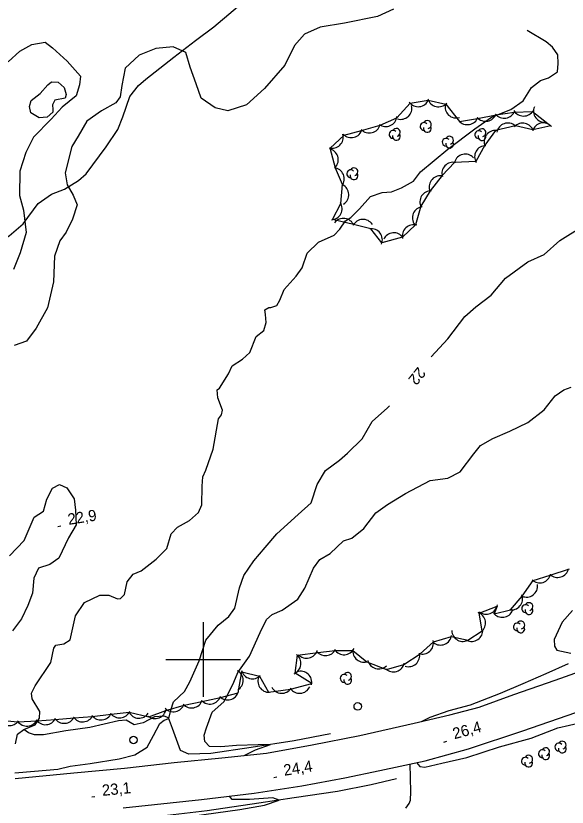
# Model space of a CAD drawing. Extents: x 646142 to 649934, y 5874075 to 5876351.
# Drawn here: x 648949.7 to 649097.8, y 5875960.3 to 5876172.8 of the extents above; entities that cross this region are included whole.
import ezdxf

# ---------------------------------------------------------------- set-up
doc = ezdxf.new("R2010")
doc.units = 0
for name, color, linetype in [('Niveau 2', 7, 'Continuous'), ('Niveau 21', 7, 'Continuous'), ('Niveau 22', 7, 'Continuous'), ('Niveau 3', 7, 'Continuous'), ('Niveau 36', 7, 'Continuous'), ('Niveau 4', 7, 'Continuous'), ('Niveau 44', 7, 'Continuous'), ('Niveau 61', 7, 'Continuous')]:
    doc.layers.add(name, color=color, linetype=linetype)

msp = doc.modelspace()

# ---------------------------------------------------------------- linework, layer by layer
at = {"layer": 'Niveau 2'}
for points in [[(649051.1, 5876174.68), (649046.82, 5876172.69), (649037.94, 5876170.86), (649031.42, 5876169.83), (649027.25, 5876167.96), (649024.52, 5876164.88), (649021.93, 5876159.61), (649016.48, 5876153.34), (649011.62, 5876148.91), (649006.66, 5876147.32), (649003.22, 5876148.12), (648999.43, 5876150.74), (648998.09, 5876154.62), (648996.51, 5876159.07), (648995.39, 5876163.03), (648991.94, 5876164.52), (648987.29, 5876164.06), (648982.81, 5876162.27), (648979.02, 5876158.75), (648978.17, 5876154.1), (648977.76, 5876151.05), (648976.52, 5876149.44), (648972.71, 5876147.31), (648968.73, 5876144.52), (648966.43, 5876140.49), (648964.77, 5876137.74), (648962.93, 5876130.68), (648963.46, 5876127.48), (648965.11, 5876124.67), (648966.16, 5876122.09), (648964.95, 5876118.27), (648963.19, 5876114.75), (648961.48, 5876112.46), (648960.12, 5876108.34), (648959.78, 5876101.4), (648958.16, 5876094.41), (648958.16, 5876094.41), (648955.18, 5876088.93), (648952.59, 5876085.51), (648949.28, 5876084.29)], [(648947.6, 5876160.5), (648950.75, 5876163.33), (648954, 5876165.17), (648957.54, 5876165.77), (648959.53, 5876164.27), (648963.46, 5876160.68), (648967.02, 5876156.65), (648966.77, 5876154.32), (648965.88, 5876151.35), (648962.17, 5876148.3), (648959.22, 5876145.09), (648954.45, 5876140.28), (648952.34, 5876136.15), (648950.77, 5876131.15), (648950.68, 5876124.6), (648951.74, 5876120.7), (648952.48, 5876114.63), (648950.84, 5876109.16), (648949.04, 5876104.77)], [(648959.59, 5876146.96), (648958.14, 5876145.67), (648955.97, 5876145.42), (648953.69, 5876146.84), (648953.37, 5876148.49), (648953.8, 5876150.09), (648956.23, 5876151.98), (648958.27, 5876154.29), (648959.29, 5876155.13), (648961.09, 5876155.06), (648962.67, 5876153.58), (648963.25, 5876151.73), (648962.94, 5876150.72), (648960.21, 5876150.19), (648959.52, 5876148.97), (648959.64, 5876147.65), (648959.59, 5876146.96)], [(649061.29, 5876081.25), (649065.71, 5876086.11), (649070.32, 5876092.08), (649073.21, 5876094.66), (649077.33, 5876097.8), (649081.25, 5876102.44), (649087.22, 5876106.8), (649091.63, 5876108.75), (649095.8, 5876112.48), (649101.99, 5876116.39), (649110.32, 5876119.73), (649114.46, 5876122.01), (649119.23, 5876124.92), (649124.42, 5876126.48), (649131.65, 5876127.98), (649137.56, 5876128.73), (649143.68, 5876129.62), (649148.45, 5876130.67), (649148.99, 5876131.02)], [(649011.02, 5875974.19), (649014.03, 5875975.7), (649018.07, 5875977.17), (649014.77, 5875977.05), (649008.93, 5875976.88), (649004.72, 5875976.51), (649001.75, 5875976.66), (649000.46, 5875977.99), (649000.31, 5875979.67), (649000.93, 5875981.69), (649002.46, 5875985.84), (649005.57, 5875988.61), (649006.8, 5875990.98), (649008.21, 5875993.95), (649009.3, 5875996.54), (649012.5, 5876000.89), (649015.33, 5876007.23), (649017.04, 5876010.75), (649018.54, 5876012.04), (649021.21, 5876013.26), (649025.46, 5876016.19), (649027.28, 5876019.14), (649029.62, 5876024.51), (649031.38, 5876026.81), (649034.13, 5876028.44), (649037.7, 5876031.83), (649039.94, 5876032.61), (649043.18, 5876035.21), (649046.39, 5876039.38), (649049.54, 5876041.63), (649054.37, 5876044.61), (649060.95, 5876048.03), (649065.76, 5876048.69), (649069.02, 5876050.37), (649072.74, 5876055.21), (649074.5, 5876057.46), (649077.8, 5876059.37), (649082.38, 5876061.28), (649087.25, 5876063.68), (649091.63, 5876067.02), (649094.53, 5876070.76), (649096.93, 5876072.41), (649098.83, 5876073.16)], [(648949.46, 5875969.54), (648954.71, 5875970.03), (648960.94, 5875970.58), (648964.33, 5875971.34), (648969.64, 5875972.07), (648977.49, 5875973.35), (648981.69, 5875974.42), (648984.93, 5875976.42), (648986.67, 5875979.6), (648988.38, 5875982.83), (648989.52, 5875983.66), (648990.77, 5875984.14), (648991.29, 5875986.43), (648992.08, 5875988.59), (648995.01, 5875991.41), (648996.45, 5875994.04), (648998.9, 5875999.6), (649000.76, 5876005.23), (649004, 5876009.18), (649006.92, 5876011.53), (649008.51, 5876013.82), (649009.81, 5876019.22), (649010.95, 5876022.58), (649013.61, 5876026.47), (649016.64, 5876030.05), (649019.79, 5876033.7), (649025.51, 5876038.97), (649029.06, 5876042.07), (649030.63, 5876047.03), (649032.84, 5876050.76), (649036.59, 5876053.53), (649038.79, 5876055.41), (649042.73, 5876059.24), (649045.44, 5876063.89), (649049.56, 5876067.62), (649050.03, 5876068.15)], [(648947.98, 5876027.86), (648951.96, 5876031.99), (648954.63, 5876038.26), (648957.1, 5876039.82), (648958.02, 5876043.09), (648959.55, 5876046.02), (648961.44, 5876047), (648963.43, 5876046.13), (648965.34, 5876043.1), (648965.74, 5876040.06), (648965.87, 5876036.18), (648963.86, 5876032.69), (648961.23, 5876027.23), (648958.78, 5876025.5), (648955.79, 5876024.48), (648954.53, 5876021.81), (648954.2, 5876017.77), (648952.94, 5876014.46), (648951.17, 5876010.94), (648948.8, 5876007.71)], [(649099.18, 5876013.14), (649096.46, 5876010.06), (649094.29, 5876005.41), (649094.34, 5876003.62), (649094.97, 5876002.52), (649098.75, 5876001.69)], [(649098.09, 5875998.85), (649092.03, 5875996.17), (649085.86, 5875993.43), (649079.79, 5875990.86), (649071.73, 5875987.77), (649065.97, 5875986.22), (649060.86, 5875984.44), (649058.54, 5875983.3)], [(649057.31, 5875972.32), (649058.21, 5875971.27), (649059.56, 5875971.1), (649064.09, 5875972.2), (649070.85, 5875973.72), (649079.62, 5875976.53), (649088.09, 5875978.9), (649095.25, 5875981.68), (649101.55, 5875983.04)], [(648969.51, 5875889.66), (648968.69, 5875897.27), (648966.4, 5875904.4), (648964.93, 5875914.04), (648964.56, 5875919.99), (648964.91, 5875926.25), (648966.27, 5875930.32), (648968.08, 5875935.94), (648970.23, 5875940.26), (648974.47, 5875944.01), (648977.84, 5875948.43), (648981.47, 5875954.33), (648983.09, 5875955.63), (648988.87, 5875956.55), (648996.94, 5875957.9), (649009.83, 5875959.74), (649016.51, 5875960.91), (649020.39, 5875962.2), (649018.76, 5875962.87), (649012.42, 5875962.43), (649007.78, 5875962.37), (649007.06, 5875963.31)]]:
    msp.add_lwpolyline(points, dxfattribs=at)
at = {"layer": 'Niveau 21'}
for points in [[(648978.52, 5875960.19), (648999.58, 5875962.4), (649013.7, 5875964.11), (649026.52, 5875966.06), (649038.04, 5875968.24), (649047.47, 5875970.23), (649059.64, 5875972.81), (649071.27, 5875976.04), (649085.88, 5875980.81), (649100.12, 5875985.78), (649119.09, 5875993.36), (649131.05, 5875997.89), (649138.62, 5876001.1), (649148.75, 5876005.36), (649158.88, 5876010.77), (649167.21, 5876015.25)], [(648949.52, 5875968.07), (648965.31, 5875969.58), (648978.91, 5875970.78), (648992.25, 5875972.3), (649005.03, 5875973.55), (649016.98, 5875974.84), (649029.31, 5875977.09), (649042.06, 5875979.6), (649056.71, 5875982.87), (649066.24, 5875985.1), (649074.15, 5875987.19), (649083.45, 5875990.56), (649094.56, 5875994.44), (649101.39, 5875996.89)]]:
    msp.add_lwpolyline(points, dxfattribs=at)
at = {"layer": 'Niveau 22'}
for points in [[(648939.63, 5876109.6), (648943, 5876110.7), (648947.93, 5876113.8), (648951.69, 5876117.03), (648955.7, 5876122.47), (648959.3, 5876124.99), (648962.77, 5876126.34), (648966.51, 5876128.64), (648968.55, 5876130.44), (648973.92, 5876137.64), (648977.08, 5876142.32), (648978.4, 5876145.69), (648980.33, 5876151.19), (648982.6, 5876154.17), (648984.65, 5876155.86), (648992.12, 5876161.73), (648997.97, 5876166.18), (649002.85, 5876169.85), (649013.27, 5876178.76)], [(649054.48, 5875960.1), (649055.38, 5875961.29), (649055.68, 5875962.23), (649055.76, 5875964.44), (649055.7, 5875968.23), (649055.59, 5875971.95)]]:
    msp.add_lwpolyline(points, dxfattribs=at)
at = {"layer": 'Niveau 3'}
for p, q in [((648961.01, 5876035.72), (648961.8, 5876035.85)), ((649064.7, 5875977.84), (649065.47, 5875978.05)), ((649018.98, 5875968.35), (649019.77, 5875968.47)), ((648970.09, 5875963.12), (648970.88, 5875963.2))]:
    msp.add_line(p, q, dxfattribs=at)
at = {"layer": 'Niveau 36'}
for centre in [(649041.53, 5875987.41), (648981.29, 5875978.38)]:
    msp.add_circle(centre, 1, dxfattribs=at)
at = {"layer": 'Niveau 4'}
for points in [[(649026.62, 5876105.15), (649027.99, 5876109.11), (649030.97, 5876112.04), (649035.21, 5876113.92), (649036.68, 5876115.56), (649038.22, 5876117.78), (649039.64, 5876118.72), (649041.98, 5876121.01), (649044.93, 5876124.29), (649048.08, 5876125.38), (649050.61, 5876125.6), (649053.3, 5876126.65), (649056.5, 5876128.44), (649058.36, 5876130.92), (649065.69, 5876137.02), (649072.95, 5876142.53), (649077.42, 5876145.59), (649082.69, 5876147.68), (649085.95, 5876150.05), (649088.17, 5876153.61), (649090.66, 5876155.45), (649092.8, 5876156.22), (649095.2, 5876157.82), (649095.34, 5876160.04), (649095.24, 5876162.35), (649093.88, 5876164.43), (649092.12, 5876165.9), (649087.08, 5876168.94)], [(648949.61, 5875977.31), (648950.18, 5875979.92), (648951.81, 5875981.23), (648954.84, 5875982.43), (648956.07, 5875984.28), (648956.14, 5875986.04), (648954.07, 5875989.47), (648953.94, 5875990.97), (648954.92, 5875992.92), (648959.11, 5875999.23), (648959.92, 5876003.02), (648960.43, 5876003.88), (648962.61, 5876004.19), (648964.26, 5876005.27), (648965.76, 5876011.69), (648968.1, 5876015.27), (648972.23, 5876017.26), (648974.67, 5876017.24), (648976.97, 5876016.28), (648977.78, 5876016.35), (648978.84, 5876017.49), (648979.58, 5876020.82), (648981.24, 5876022.94), (648983.37, 5876023.83), (648987.38, 5876026.97), (648990.26, 5876029.79), (648991.41, 5876033.73), (648993.1, 5876035.5), (648996.31, 5876037.3), (648998.78, 5876039.49), (648999.64, 5876041.55), (648999.76, 5876046.56), (648999.88, 5876049.01), (649000.75, 5876050.83), (649002.67, 5876056.46), (649004.12, 5876064.61), (649004.95, 5876065.73), (649005.19, 5876066.92), (649003.95, 5876070.29), (649003.75, 5876072.37), (649004.4, 5876072.89), (649006.84, 5876076.7), (649007.8, 5876078.88), (649010.54, 5876080.63), (649012.58, 5876082.44), (649014.27, 5876086.77), (649016.33, 5876088.34), (649016.94, 5876090.49), (649016.74, 5876092.67), (649016.62, 5876093.94), (649017.62, 5876094.49), (649018.19, 5876094.54), (649019.77, 5876095.03), (649020.57, 5876096.49), (649021.81, 5876099.39), (649024.97, 5876102.92), (649026.62, 5876105.15)], [(649034.18, 5875980.02), (649024.49, 5875978.12), (649012.93, 5875976.4), (649002.05, 5875974.75), (648996.14, 5875974.57), (648993.96, 5875975.54), (648991.78, 5875981.51), (648990.7, 5875984.33), (648989.5, 5875984.8), (648986.96, 5875984.58), (648983.85, 5875983.02), (648981.45, 5875982.46), (648979.36, 5875983.68), (648977.28, 5875983.49), (648969.53, 5875981.76), (648963.09, 5875980.84), (648957.14, 5875979.73), (648954.69, 5875979.75), (648953.12, 5875980.31), (648951.81, 5875981.23)], [(649051.92, 5875967.91), (649045.11, 5875966.38), (649036.11, 5875964.54), (649024.44, 5875962.81), (649014.93, 5875961.39), (649001.07, 5875959.35), (648990.39, 5875958.06), (648978.61, 5875957.25), (648967.6, 5875955.58), (648950.91, 5875952.36), (648941.31, 5875950.46), (648930.54, 5875948.46), (648917.85, 5875947.82)]]:
    msp.add_lwpolyline(points, dxfattribs=at)
at = {"layer": 'Niveau 44'}
for points in [[(649048.02, 5876111.85), (649045.05, 5876115.68), (649040.42, 5876116.81), (649034.76, 5876118.12), (649037.01, 5876122.42), (649037.47, 5876127.51), (649035.58, 5876131.98), (649034.15, 5876137.33), (649037.88, 5876140.84), (649042.58, 5876142.04), (649047.54, 5876143.53), (649051.99, 5876145.47), (649055.57, 5876149.42), (649060.46, 5876150.23), (649065.2, 5876149.16), (649068.91, 5876144.45), (649073.69, 5876145.32), (649078.75, 5876146.22), (649083.55, 5876146.97), (649088.49, 5876147.15), (649093.37, 5876143.33), (649088.6, 5876142.22), (649083.87, 5876143.28), (649078.5, 5876142.07), (649075.64, 5876138.15), (649073.21, 5876133.74), (649067.52, 5876133.49), (649064.19, 5876129.96), (649061.02, 5876125.88), (649058.44, 5876121.76), (649057.07, 5876116.69), (649053.53, 5876113.37), (649048.02, 5876111.85)], [(649061.84, 5876004.77), (649066.68, 5876006.16), (649071.08, 5876005.15), (649074.99, 5876007.69), (649074.18, 5876012.47), (649078.97, 5876014.36), (649078.18, 5876012.26), (649082.61, 5876013.31), (649085.71, 5876017.04), (649088.62, 5876021.2), (649093.26, 5876022.6), (649098.39, 5876024.3)], [(648945.37, 5875983.72), (648950.2, 5875983.25), (648955.38, 5875983.55), (648960.22, 5875983.91), (648965.35, 5875984.3), (648970.19, 5875984.66), (648975.31, 5875985.29), (648980.14, 5875985.83), (648985.46, 5875984.64), (648990, 5875986.34), (648994.89, 5875987.75), (648999.64, 5875988.75), (649004.69, 5875989.81), (649009.38, 5875991.06), (649010.44, 5875996.72), (649015.14, 5875995.5), (649017.53, 5875991.19), (649023.45, 5875992.04), (649029.19, 5875993.53), (649024.72, 5875996.31), (649025.33, 5876001.13), (649030.8, 5876001.87), (649035.43, 5876002.44), (649040.23, 5876002.4), (649044.01, 5875999.35), (649049.3, 5875997.3), (649053.95, 5875998.67), (649058.26, 5876001.49), (649061.84, 5876004.77)]]:
    msp.add_lwpolyline(points, dxfattribs=at)
for centre, radius, start, end in [((649063.22, 5876151.42), 3, 197.2614, 317.2393), ((649053.09, 5876148.05), 3, 252.7921, 12.77), ((649057.78, 5876151.45), 3, 216.7225, 336.7004), ((649067.97, 5876148.41), 3, 167.2278, 287.2057), ((649091.74, 5876147.27), 3, 157.4973, 277.4752), ((649075.91, 5876147.52), 3, 220.3135, 340.2914), ((649080.88, 5876148.34), 3, 218.853, 338.831), ((649086.07, 5876148.93), 3, 209.605, 329.5829), ((649049.06, 5876146.12), 3, 233.4962, 353.4741), ((649059.35, 5876143.13), 1.05, 44.1154, 269.804), ((649060.25, 5876143.66), 1.05, 282.2692, 149.7263), ((649070.99, 5876146.62), 3, 220.3135, 340.2914), ((649091.38, 5876141.08), 3, 42.6377, 162.6156), ((649039.8, 5876143.15), 3, 224.3523, 344.3302), ((649044.64, 5876144.39), 3, 224.3523, 344.3302), ((649050.99, 5876141.01), 1.05, 44.1154, 269.804), ((649051.89, 5876141.54), 1.05, 282.2692, 149.7263), ((649060.25, 5876142.61), 1.05, 166.9369, 29.6212), ((649074.01, 5876140.95), 1.05, 44.1154, 269.804), ((649074.91, 5876141.48), 1.05, 282.2692, 149.7263), ((649078.5, 5876139.07), 3, 83.8717, 203.8497), ((649081.85, 5876141.05), 3, 49.0902, 169.0681), ((649085.85, 5876141.03), 3, 17.4294, 137.4074), ((649034.65, 5876140.29), 3, 254.3048, 14.2827), ((649051.89, 5876140.49), 1.05, 166.9369, 29.6212), ((649065.3, 5876138.91), 1.05, 44.1154, 269.804), ((649066.2, 5876139.44), 1.05, 282.2692, 149.7263), ((649074.91, 5876140.43), 1.05, 166.9369, 29.6212), ((649066.2, 5876138.39), 1.05, 166.9369, 29.6212), ((649075.93, 5876134.99), 3, 90.5633, 210.5412), ((649033.3, 5876134.19), 3, 310.4561, 70.4341), ((649070.42, 5876132.7), 3, 43.3206, 163.2985), ((649067.14, 5876130.52), 3, 76.6734, 196.6513), ((649034.9, 5876129.06), 3, 322.9849, 82.9629), ((649039.62, 5876130.43), 1.05, 44.1154, 269.804), ((649040.52, 5876130.96), 1.05, 282.2692, 149.7263), ((649040.52, 5876129.91), 1.05, 166.9369, 29.6212), ((649063.71, 5876126.88), 3, 76.6734, 196.6513), ((649036.11, 5876124.82), 3, 302.7518, 62.7298), ((649061.23, 5876122.88), 3, 87.936, 207.9139), ((649034.32, 5876121.09), 3, 272.2825, 32.2604), ((649059.21, 5876118.58), 3, 96.8127, 216.7906), ((649037.69, 5876115.46), 3, 22.1888, 142.1668), ((649042.94, 5876115.18), 3, 32.9995, 152.9774), ((649056.51, 5876113.74), 3, 73.2058, 193.1837), ((649045.14, 5876112.68), 3, 337.7482, 97.7262), ((649051.22, 5876111.58), 3, 35.0444, 155.0224), ((649095.22, 5876025.03), 3, 226.8071, 346.785), ((649090.43, 5876023.59), 3, 226.8071, 346.785), ((649086.86, 5876019.75), 3, 246.5981, 6.576), ((649082.8, 5876016.3), 3, 260.2441, 20.2221), ((649076.07, 5876015.14), 3, 230.9645, 350.9424), ((649086.62, 5876013.67), 1.05, 44.1154, 269.804), ((649087.52, 5876014.2), 1.05, 282.2692, 149.7263), ((649072.85, 5876009.79), 3, 309.5524, 69.5304), ((649080.35, 5876014.32), 3, 217.4762, 337.4542), ((649087.52, 5876013.15), 1.05, 166.9369, 29.6212), ((649085.33, 5876009.28), 1.05, 282.2692, 149.7263), ((649084.43, 5876008.75), 1.05, 44.1154, 269.804), ((649085.33, 5876008.23), 1.05, 166.9369, 29.6212), ((649063.76, 5876006.87), 3, 232.3441, 352.3221), ((649069.77, 5876007.85), 3, 181.8996, 301.8776), ((649072.13, 5876007.84), 3, 236.4419, 356.4198), ((649058.86, 5876004.43), 3, 252.4634, 12.4414), ((649027.8, 5876003.33), 3, 222.9804, 342.9584), ((649032.88, 5876004.03), 3, 220.0503, 332.4359), ((649037.85, 5876004.28), 3, 213.5535, 333.5315), ((649043.23, 5876002.25), 3, 171.1501, 291.128), ((649055.17, 5876001.06), 3, 252.4634, 12.4414), ((649023.27, 5875998.94), 3, 292.8103, 52.7882), ((649047.16, 5876000.47), 3, 193.9793, 313.9572), ((649051.13, 5875999.68), 3, 226.394, 346.3719), ((649007.75, 5875994.41), 3, 300.9362, 60.9141), ((649013.23, 5875997.81), 3, 195.4259, 315.4038), ((649017.71, 5875994.19), 3, 152.6102, 272.5881), ((649026.2, 5875993.83), 3, 348.2143, 108.1922), ((649037.9, 5875994.94), 1.05, 44.1154, 269.804), ((649038.8, 5875995.47), 1.05, 282.2692, 149.7263), ((649038.8, 5875994.42), 1.05, 166.9369, 29.6212), ((649006.59, 5875992.14), 3, 224.8613, 344.8392), ((649021.12, 5875993.93), 3, 206.9322, 326.9101), ((649025.9, 5875993.92), 3, 215.0635, 335.0414), ((648996.9, 5875989.98), 3, 221.8769, 341.8548), ((649001.8, 5875991.01), 3, 221.8769, 341.8548), ((648992.01, 5875988.95), 3, 221.8769, 341.8548), ((648967.64, 5875986.24), 3, 214.3292, 334.3071), ((648972.56, 5875986.75), 3, 216.3982, 336.3761), ((648977.53, 5875987.31), 3, 216.3982, 336.3761), ((648982.76, 5875987.22), 3, 207.1548, 327.1327), ((648987.11, 5875987.14), 3, 230.5546, 350.5326), ((648947.96, 5875985.24), 3, 204.4451, 324.423), ((648952.68, 5875985.11), 3, 214.3292, 334.3071), ((648957.67, 5875985.49), 3, 214.3292, 334.3071), ((648962.65, 5875985.86), 3, 214.3292, 334.3071), ((649092.01, 5875975.23), 1.05, 282.2692, 149.7263), ((649095.56, 5875976.48), 1.05, 44.1154, 269.804), ((649096.46, 5875975.96), 1.05, 166.9369, 29.6212), ((649096.46, 5875977.01), 1.05, 282.2692, 149.7263), ((649087.46, 5875973.22), 1.05, 282.2692, 149.7263), ((649091.11, 5875974.7), 1.05, 44.1154, 269.804), ((649092.01, 5875974.18), 1.05, 166.9369, 29.6212), ((649086.56, 5875972.69), 1.05, 44.1154, 269.804), ((649087.46, 5875972.17), 1.05, 166.9369, 29.6212)]:
    msp.add_arc(centre, radius, start, end, dxfattribs=at)
at = {"layer": 'Niveau 61'}
for points in [[(649000, 5876010), (649000, 5876000), (649000, 5875990)], [(648990, 5876000), (649000, 5876000), (649010, 5876000)]]:
    msp.add_lwpolyline(points, dxfattribs=at)

# ---------------------------------------------------------------- texts
at = {"layer": 'Niveau 2'}
msp.add_text('22', height=3, rotation=231.2091, dxfattribs=at).set_placement((649057.73, 5876078.75))
at = {"layer": 'Niveau 3'}
for s, rotation, p in [('22,9 ', 8.9405, (648963.86, 5876036.13)), ('26,4 ', 15.393, (649067.48, 5875978.56)), ('24,4 ', 8.9405, (649021.83, 5875968.76)), ('23,1 ', 5.5542, (648972.96, 5875963.36))]:
    msp.add_text(s, height=3, rotation=rotation, dxfattribs=at).set_placement(p)

doc.saveas('drawing.dxf')
